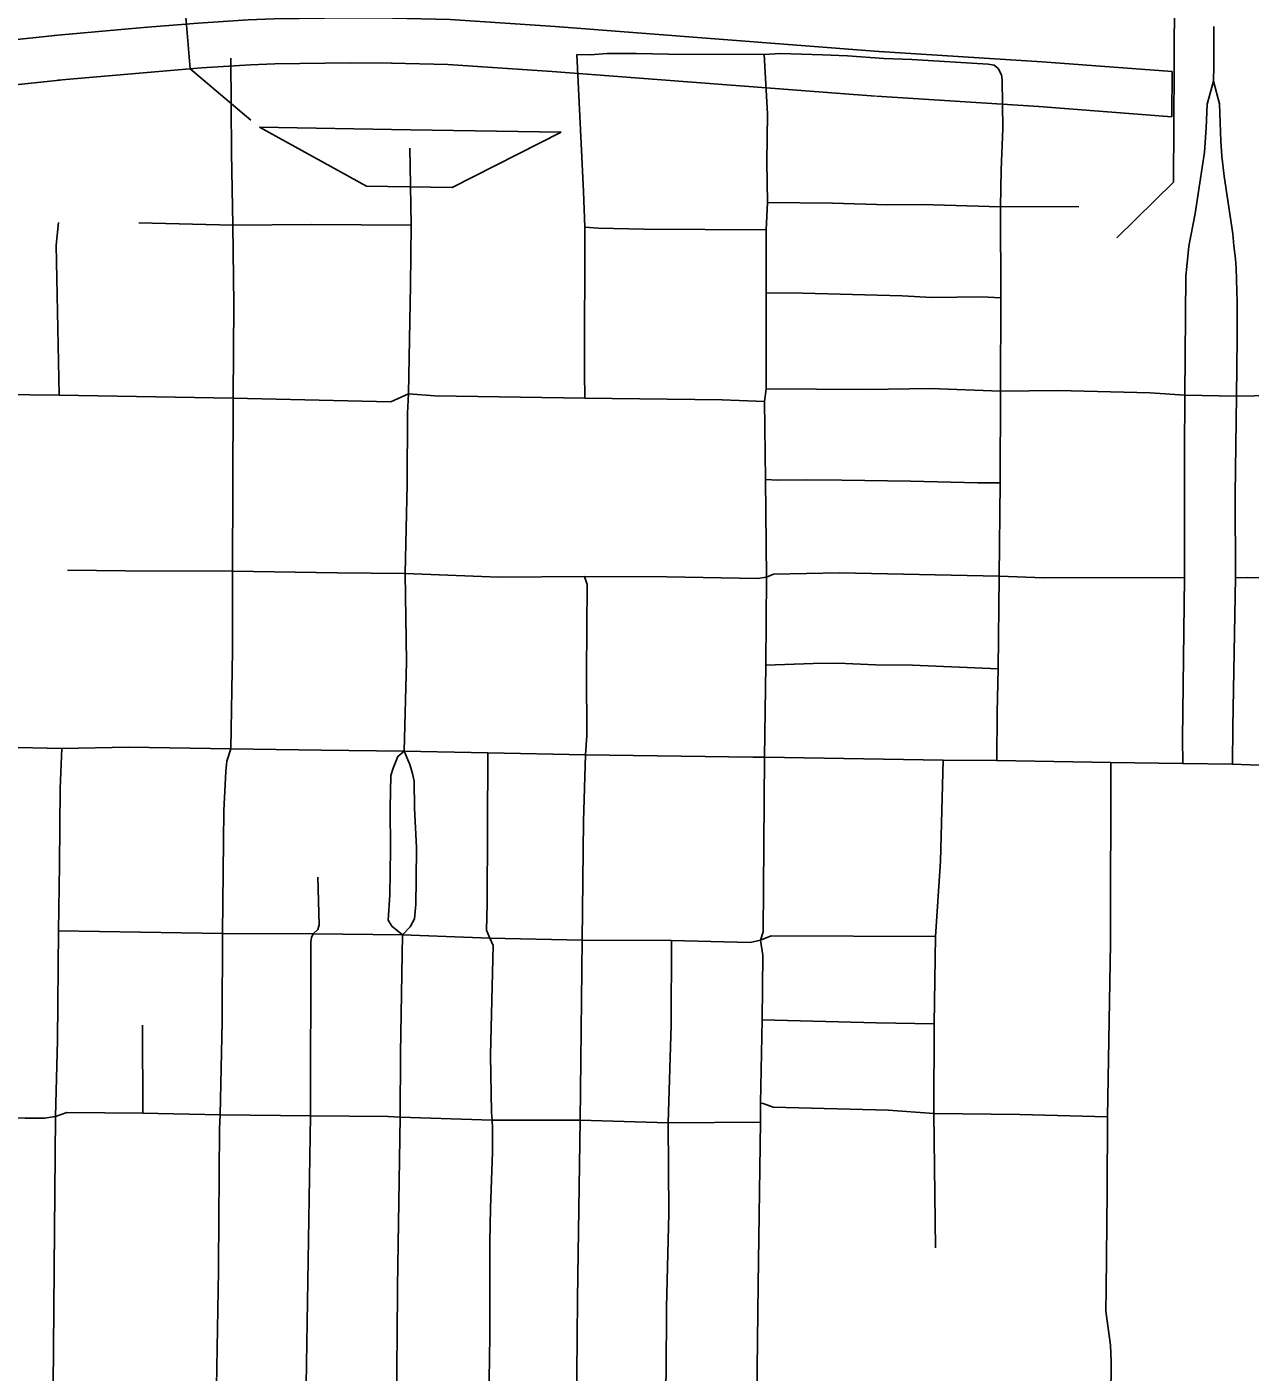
# Model space of a CAD drawing. Extents: x -19 to 366, y -4 to 359.
# Drawn here: x 151.5334 to 151.9714, y 190.6875 to 191.1692 of the extents above; entities that cross this region are included whole.
import ezdxf

# ---------------------------------------------------------------- set-up
doc = ezdxf.new("R2010")
doc.units = 0
for name, color, linetype in [('R_Exist Surface Annot', 7, 'Continuous'), ('R_Striping', 7, 'Continuous'), ('R_Water', 7, 'Continuous'), ('R_Xsect Slope', 7, 'Continuous'), ('Sheet Fence', 7, 'Continuous')]:
    doc.layers.add(name, color=color, linetype=linetype)

msp = doc.modelspace()

# ---------------------------------------------------------------- linework, layer by layer
at = {"layer": 'R_Exist Surface Annot'}
for p, q in [((151.54319, 191.16614), (151.54343, 191.16616)), ((151.83859, 191.1604), (151.83842, 191.16041))]:
    msp.add_line(p, q, dxfattribs=at)
for points in [[(151.66438, 191.1723), (151.64906, 191.17245), (151.62183, 191.17204), (151.61263, 191.17174), (151.59471, 191.17055), (151.57511, 191.16892), (151.54319, 191.16614)], [(151.83842, 191.16041), (151.72258, 191.16929), (151.68488, 191.17187), (151.66423, 191.17231)], [(151.54343, 191.16616), (151.50371, 191.16193), (151.49098, 191.16068), (151.44257, 191.15594)], [(151.54459, 191.1501), (151.57648, 191.15288), (151.59591, 191.1545), (151.61342, 191.15566), (151.6222, 191.15594), (151.6491, 191.15635), (151.66422, 191.15621)], [(151.66389, 191.15621), (151.68416, 191.15578), (151.72142, 191.15323), (151.83719, 191.14436)], [(151.94335, 191.13705), (151.94345, 191.15319), (151.89687, 191.15674), (151.83859, 191.1604)], [(151.44414, 191.13991), (151.49255, 191.14466), (151.50535, 191.14592), (151.54513, 191.15015)], [(151.83758, 191.14434), (151.89575, 191.14068), (151.94335, 191.13705)]]:
    msp.add_lwpolyline(points, dxfattribs=at)
at = {"layer": 'R_Striping'}
for points in [[(151.95842, 191.16938), (151.95836, 191.15976)], [(151.60645, 191.15795), (151.60665, 191.12412), (151.60708, 191.09817)], [(151.79737, 191.15933), (151.76312, 191.15947), (151.7516, 191.15969), (151.74116, 191.15961), (151.73504, 191.15923), (151.73025, 191.15932)], [(151.73025, 191.15932), (151.73273, 191.11031), (151.73319, 191.09743)], [(151.8811, 191.15427), (151.87976, 191.15548), (151.87757, 191.15584), (151.85028, 191.15751), (151.84023, 191.15788), (151.82722, 191.15883), (151.81824, 191.15921), (151.80318, 191.15972), (151.79737, 191.15933)], [(151.79737, 191.15933), (151.79857, 191.13802), (151.79833, 191.12077), (151.7985, 191.10628)], [(151.95836, 191.15976), (151.95833, 191.1551), (151.9583, 191.14982)], [(151.8811, 191.15427), (151.8824, 191.15204), (151.88262, 191.15018), (151.88281, 191.13279), (151.8822, 191.11806), (151.88199, 191.10478)], [(151.9583, 191.14982), (151.95596, 191.14157), (151.95567, 191.13311), (151.95501, 191.12435), (151.95174, 191.10236), (151.94943, 191.09065), (151.94868, 191.08345), (151.9484, 191.08009), (151.948, 191.03737)], [(151.9583, 191.14982), (151.96037, 191.14161), (151.96088, 191.12832), (151.96123, 191.12296), (151.96209, 191.11574), (151.96519, 191.09506), (151.96554, 191.09075), (151.9661, 191.08619), (151.96634, 191.08285), (151.96668, 191.07066), (151.96676, 191.05774), (151.96643, 191.03701)], [(151.67048, 191.12583), (151.67067, 191.11946), (151.67093, 191.09817)], [(151.7985, 191.10628), (151.79806, 191.09648)], [(151.88199, 191.10478), (151.85397, 191.10565), (151.84163, 191.10546), (151.82184, 191.10605), (151.7985, 191.10628)], [(151.91006, 191.10482), (151.9092, 191.10484), (151.88199, 191.10478)], [(151.88199, 191.10478), (151.88213, 191.07222)], [(151.54474, 191.09916), (151.54384, 191.09106), (151.5449, 191.03736)], [(151.60708, 191.09817), (151.57352, 191.09901)], [(151.67093, 191.09817), (151.6352, 191.09848), (151.60708, 191.09817)], [(151.60708, 191.09817), (151.6075, 191.06991), (151.60718, 191.03622)], [(151.67093, 191.09817), (151.67069, 191.07673), (151.66996, 191.03779)], [(151.73319, 191.09743), (151.73302, 191.04539), (151.73313, 191.0362)], [(151.79806, 191.09648), (151.75429, 191.09678), (151.73801, 191.09714), (151.73319, 191.09743)], [(151.79806, 191.09648), (151.79812, 191.07392)], [(151.79812, 191.07392), (151.79804, 191.03962)], [(151.88213, 191.07222), (151.8753, 191.07248), (151.85738, 191.07235), (151.84678, 191.07285), (151.81117, 191.07387), (151.79812, 191.07392)], [(151.88213, 191.07222), (151.882, 191.03877)], [(151.5449, 191.03736), (151.44999, 191.03846), (151.37747, 191.0393), (151.29602, 191.04025)], [(151.60718, 191.03622), (151.5449, 191.03736)], [(151.60718, 191.03622), (151.60704, 190.97436)], [(151.66996, 191.03779), (151.66375, 191.03491), (151.60718, 191.03622)], [(151.66996, 191.03779), (151.66967, 191.03094), (151.6696, 191.00546), (151.66888, 190.97347)], [(151.73313, 191.0362), (151.6795, 191.03712), (151.66996, 191.03779)], [(151.79746, 191.03507), (151.78238, 191.03562), (151.73313, 191.0362)], [(151.79804, 191.03962), (151.79746, 191.03507)], [(151.882, 191.03877), (151.85708, 191.03969), (151.83416, 191.03934), (151.79804, 191.03962)], [(151.882, 191.03877), (151.88184, 191.00595)], [(151.948, 191.03737), (151.93559, 191.03814), (151.9025, 191.03905), (151.882, 191.03877)], [(151.948, 191.03737), (151.94787, 191.01706), (151.94787, 190.97189)], [(151.96643, 191.03701), (151.948, 191.03737)], [(151.96643, 191.03701), (151.96606, 191.0019), (151.96613, 190.9719)], [(151.98568, 191.03729), (151.96643, 191.03701)], [(151.79746, 191.03507), (151.79782, 191.00713)], [(151.79782, 191.00713), (151.79818, 190.97216)], [(151.88184, 191.00595), (151.87384, 191.00594), (151.8498, 191.00653), (151.82518, 191.0069), (151.81251, 191.00697), (151.80224, 191.00685), (151.79782, 191.00713)], [(151.88184, 191.00595), (151.88149, 190.97248)], [(151.60704, 190.97436), (151.56867, 190.97442), (151.54789, 190.97472)], [(151.60704, 190.97436), (151.60702, 190.94573), (151.60643, 190.91074)], [(151.66888, 190.97347), (151.64443, 190.97371), (151.60704, 190.97436)], [(151.66888, 190.97347), (151.6693, 190.94185), (151.66841, 190.9099)], [(151.73302, 190.97236), (151.70231, 190.97218), (151.66888, 190.97347)], [(151.88149, 190.97248), (151.82438, 190.97377), (151.80071, 190.97327), (151.79818, 190.97216)], [(151.73302, 190.97236), (151.73394, 190.96952), (151.73372, 190.93804), (151.73382, 190.91549), (151.73337, 190.90859)], [(151.79818, 190.97216), (151.79493, 190.97174), (151.76249, 190.97227), (151.73302, 190.97236)], [(151.79818, 190.97216), (151.79799, 190.94066)], [(151.88149, 190.97248), (151.88113, 190.93939)], [(151.94787, 190.97189), (151.93519, 190.9721), (151.89747, 190.97196), (151.88149, 190.97248)], [(151.94787, 190.97189), (151.9472, 190.91426), (151.94723, 190.90544)], [(151.96613, 190.9719), (151.96512, 190.9186), (151.96507, 190.90519)], [(152.01313, 190.97071), (152.00067, 190.97143), (151.97027, 190.97203), (151.96613, 190.9719)], [(151.79799, 190.94066), (151.79753, 190.90767)], [(151.88113, 190.93939), (151.85047, 190.94062), (151.83725, 190.94079), (151.82369, 190.94133), (151.81486, 190.94122), (151.79799, 190.94066)], [(151.88113, 190.93939), (151.88077, 190.92376), (151.88062, 190.90649)], [(151.54589, 190.91078), (151.48307, 190.91219)], [(151.54589, 190.91078), (151.54525, 190.89652), (151.54508, 190.8692), (151.54474, 190.84557)], [(151.60643, 190.91074), (151.56987, 190.91123), (151.54589, 190.91078)], [(151.60643, 190.91074), (151.60502, 190.90632), (151.60464, 190.90261), (151.60385, 190.88861), (151.60344, 190.84461)], [(151.66841, 190.9099), (151.63878, 190.91016), (151.60643, 190.91074)], [(151.66841, 190.9099), (151.66622, 190.90796), (151.66452, 190.90382), (151.66375, 190.90117), (151.66348, 190.88961), (151.66357, 190.87464), (151.66334, 190.85841), (151.66274, 190.8494), (151.66401, 190.84716), (151.66785, 190.84406)], [(151.66841, 190.9099), (151.67048, 190.90504), (151.67149, 190.90182), (151.67203, 190.8991), (151.67222, 190.88946), (151.67283, 190.87535), (151.6728, 190.86373), (151.67261, 190.85502), (151.67215, 190.84984), (151.67058, 190.84693), (151.66785, 190.84406)], [(151.69846, 190.9093), (151.66841, 190.9099)], [(151.69914, 190.84289), (151.69799, 190.84578), (151.69823, 190.85516), (151.69846, 190.9093)], [(151.73337, 190.90859), (151.69846, 190.9093)], [(151.73337, 190.90859), (151.73268, 190.88474), (151.73225, 190.84223)], [(151.79753, 190.90767), (151.79326, 190.90774), (151.73337, 190.90859)], [(151.79753, 190.90767), (151.79696, 190.84513), (151.79605, 190.84224)], [(151.86143, 190.90666), (151.79753, 190.90767)], [(151.86143, 190.90666), (151.86053, 190.87052), (151.85873, 190.84351)], [(151.88062, 190.90649), (151.86143, 190.90666)], [(151.92154, 190.9058), (151.88062, 190.90649)], [(151.92154, 190.9058), (151.92138, 190.84258), (151.92138, 190.84081), (151.92032, 190.77897)], [(151.94723, 190.90544), (151.92154, 190.9058)], [(151.96507, 190.90519), (151.94723, 190.90544)], [(152.01371, 190.90472), (151.98406, 190.9045), (151.96507, 190.90519)], [(151.63758, 190.86479), (151.63799, 190.84772), (151.63752, 190.84597), (151.63591, 190.84444)], [(151.54474, 190.84557), (151.54437, 190.80639), (151.54363, 190.77907)], [(151.60344, 190.84461), (151.54474, 190.84557)], [(151.60344, 190.84461), (151.60331, 190.8131), (151.60261, 190.77969)], [(151.63591, 190.84444), (151.60344, 190.84461)], [(151.63591, 190.84444), (151.63526, 190.84313), (151.635, 190.8416), (151.63492, 190.77929)], [(151.66785, 190.84406), (151.63591, 190.84444)], [(151.66785, 190.84406), (151.66712, 190.80175), (151.66703, 190.77879)], [(151.69914, 190.84289), (151.66785, 190.84406)], [(151.69914, 190.84289), (151.70031, 190.84025), (151.6994, 190.80101), (151.69973, 190.78056), (151.69996, 190.77772)], [(151.73225, 190.84223), (151.69914, 190.84289)], [(151.85873, 190.84351), (151.79989, 190.84375), (151.79605, 190.84224)], [(151.85873, 190.84351), (151.85822, 190.81226)], [(151.73225, 190.84223), (151.73148, 190.7777)], [(151.76418, 190.84201), (151.73225, 190.84223)], [(151.76301, 190.77679), (151.76404, 190.81176), (151.76418, 190.84201)], [(151.79605, 190.84224), (151.79241, 190.84135), (151.76418, 190.84201)], [(151.79605, 190.84224), (151.79688, 190.83676), (151.79662, 190.81369)], [(151.79662, 190.81369), (151.7961, 190.78376)], [(151.85822, 190.81226), (151.83753, 190.81253), (151.79662, 190.81369)], [(151.57493, 190.78028), (151.57476, 190.81179)], [(151.85822, 190.81226), (151.85811, 190.78016)], [(151.57493, 190.78028), (151.54768, 190.7805), (151.54363, 190.77907)], [(151.60261, 190.77969), (151.57493, 190.78028)], [(151.7961, 190.78376), (151.79606, 190.77703)], [(151.85811, 190.78016), (151.84178, 190.78129), (151.80057, 190.7824), (151.79698, 190.78369), (151.7961, 190.78376)], [(151.85811, 190.78016), (151.85872, 190.73199)], [(151.88896, 190.7797), (151.85811, 190.78016)], [(151.54363, 190.77907), (151.53972, 190.7784), (151.53275, 190.77845), (151.51857, 190.77906), (151.50253, 190.77947), (151.48073, 190.77906)], [(151.54363, 190.77907), (151.54315, 190.72448), (151.54291, 190.69613), (151.54271, 190.66951), (151.54222, 190.66716), (151.53874, 190.66386)], [(151.60261, 190.77969), (151.6024, 190.77463), (151.60199, 190.7259), (151.60196, 190.72374), (151.60088, 190.66149)], [(151.63492, 190.77929), (151.60261, 190.77969)], [(151.63492, 190.77929), (151.63306, 190.66084)], [(151.66703, 190.77879), (151.66273, 190.7791), (151.63492, 190.77929)], [(151.66703, 190.77879), (151.6661, 190.71809), (151.66607, 190.71588), (151.66556, 190.66075)], [(151.69996, 190.77772), (151.66703, 190.77879)], [(151.69996, 190.77772), (151.70014, 190.77487), (151.70006, 190.7664), (151.69938, 190.74617), (151.69917, 190.73418), (151.69909, 190.70049), (151.69866, 190.66895), (151.69879, 190.66485), (151.69962, 190.66297), (151.69971, 190.66079)], [(151.73148, 190.7777), (151.69996, 190.77772)], [(151.73148, 190.7777), (151.73066, 190.72196), (151.73053, 190.71352), (151.73005, 190.6601)], [(151.76301, 190.77679), (151.73148, 190.7777)], [(151.76301, 190.77679), (151.76319, 190.74442), (151.76243, 190.71065), (151.76223, 190.68706), (151.7615, 190.6631), (151.76168, 190.6587)], [(151.79606, 190.77703), (151.76301, 190.77679)], [(151.79606, 190.77703), (151.79527, 190.71885), (151.79447, 190.65856)], [(151.92032, 190.77897), (151.88896, 190.7797)], [(151.92032, 190.77897), (151.92021, 190.75233), (151.9198, 190.71694), (151.91972, 190.70939), (151.92139, 190.69711), (151.92161, 190.69133), (151.92149, 190.67804)]]:
    msp.add_lwpolyline(points, dxfattribs=at)
at = {"layer": 'R_Water'}
for p, q in [((151.58715, 191.21078), (151.59187, 191.15416)), ((151.59187, 191.15416), (151.61356, 191.13581))]:
    msp.add_line(p, q, dxfattribs=at)
for points in [[(151.94449, 191.21274), (151.94415, 191.15984)], [(151.94415, 191.15984), (151.94412, 191.15518), (151.94387, 191.11359)], [(151.92366, 191.09362), (151.94387, 191.11359)]]:
    msp.add_lwpolyline(points, dxfattribs=at)
at = {"layer": 'R_Xsect Slope'}
for p, q in [((151.6707, 191.13239), (151.6167, 191.13325)), ((151.6167, 191.13325), (151.65503, 191.11218)), ((151.72469, 191.13153), (151.6707, 191.13239)), ((151.68571, 191.11169), (151.72469, 191.13153)), ((151.65503, 191.11218), (151.68571, 191.11169))]:
    msp.add_line(p, q, dxfattribs=at)
at = {"layer": 'Sheet Fence'}
for points in [[(154.11585, 1.87092), (153.9063, 10.48743), (153.69602, 19.10409), (153.48501, 27.72087), (153.27327, 36.3378), (153.0608, 44.95486), (152.84759, 53.57206), (152.63366, 62.1894), (152.419, 70.80688), (152.20362, 79.42449), (151.98751, 88.04225), (151.77068, 96.66014), (151.55312, 105.27817), (151.33484, 113.89634), (151.11584, 122.51465), (150.89612, 131.13311), (150.67568, 139.7517), (150.45452, 148.37043), (150.23264, 156.98931), (150.01005, 165.60832), (149.78674, 174.22748), (149.56272, 182.84677), (149.33799, 191.46621), (149.11254, 200.0858), (148.88638, 208.70552), (148.65952, 217.32539), (148.43194, 225.9454), (148.20366, 234.56555), (147.97466, 243.18584), (147.74497, 251.80628), (147.51457, 260.42687), (147.28346, 269.04759), (147.05165, 277.66846), (146.81914, 286.28948), (146.58593, 294.91064), (146.35202, 303.53194), (146.11742, 312.15339), (145.88211, 320.77499), (145.64611, 329.39673), (145.40941, 338.01861), (145.17202, 346.64065)], [(0, 189.51617), (7.11214, 189.52059), (14.22427, 189.53386), (21.33637, 189.55597), (28.44845, 189.58693), (35.56048, 189.62672), (42.67245, 189.67537), (49.78436, 189.73285), (56.89619, 189.79918), (64.00793, 189.87436), (71.11958, 189.95838), (78.23111, 190.05124), (85.34253, 190.15294), (92.45381, 190.26349), (99.56495, 190.38288), (106.67593, 190.51112), (113.78675, 190.6482), (120.89739, 190.79412), (128.00785, 190.94888), (135.11811, 191.11248), (142.22816, 191.28493), (149.33799, 191.46621), (156.44759, 191.65634), (163.55694, 191.85531), (170.66605, 192.06312), (177.77489, 192.27977), (184.88345, 192.50526), (191.99173, 192.73959), (199.09971, 192.98276), (206.20739, 193.23477), (213.31474, 193.49561), (220.42177, 193.7653), (227.52845, 194.04382), (234.63479, 194.33118), (241.74076, 194.62738), (248.84635, 194.93241), (255.95157, 195.24628), (263.05638, 195.56898), (270.16079, 195.90052), (277.26478, 196.24089), (284.36834, 196.5901), (291.47147, 196.94814), (298.57414, 197.31501), (305.67635, 197.69072), (312.77809, 198.07525), (319.87934, 198.46862), (326.9801, 198.87082), (334.08035, 199.28185), (341.18009, 199.7017)], [(0, 180.89994), (7.12284, 180.90436), (14.24566, 180.9176), (21.36847, 180.93968), (28.49124, 180.97058), (35.61397, 181.01031), (42.73664, 181.05888), (49.85925, 181.11627), (56.98178, 181.18249), (64.10422, 181.25754), (71.22656, 181.34142), (78.3488, 181.43413), (85.47091, 181.53567), (92.5929, 181.64603), (99.71474, 181.76523), (106.83643, 181.89325), (113.95795, 182.0301), (121.0793, 182.17578), (128.20046, 182.33029), (135.32143, 182.49362), (142.44218, 182.66579), (149.56272, 182.84677), (156.68303, 183.03659), (163.8031, 183.23523), (170.92291, 183.4427), (178.04247, 183.65899), (185.16175, 183.88411), (192.28074, 184.11805), (199.39944, 184.36082), (206.51784, 184.61242), (213.63591, 184.87283), (220.75366, 185.14207), (227.87107, 185.42014), (234.98813, 185.70702), (242.10483, 186.00273), (249.22115, 186.30726), (256.33709, 186.62061), (263.45264, 186.94279), (270.56779, 187.27378), (277.68251, 187.61359), (284.79682, 187.96222), (291.91068, 188.31967), (299.02409, 188.68594), (306.13705, 189.06103), (313.24954, 189.44494), (320.36154, 189.83766), (327.47305, 190.23919), (334.58406, 190.64954), (341.69455, 191.06871)]]:
    msp.add_spline(points, degree=3, dxfattribs=at)

doc.saveas('drawing.dxf')
